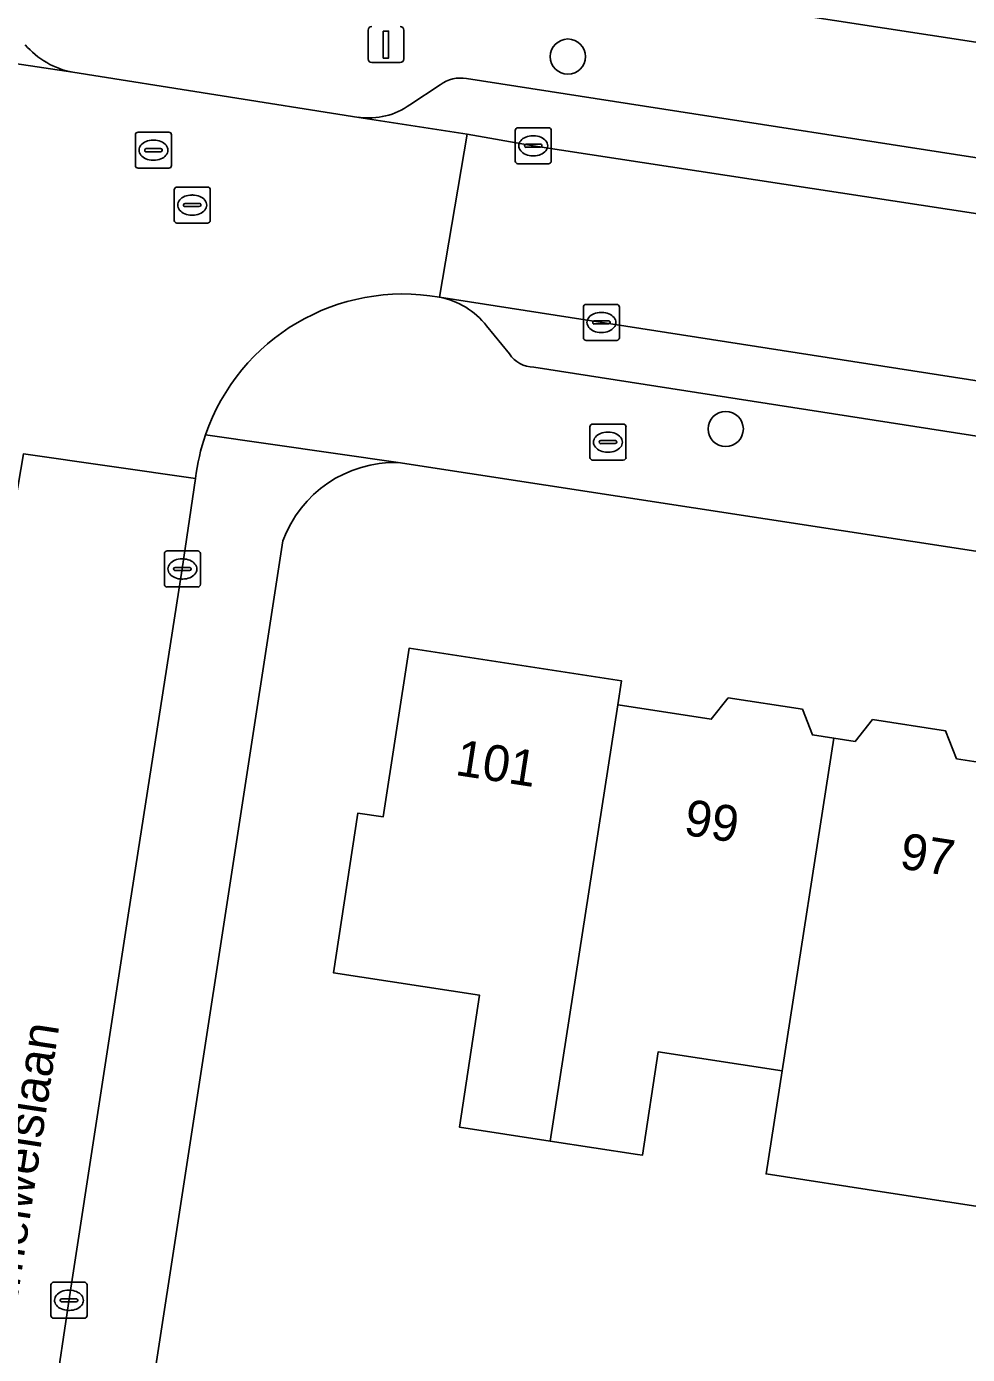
# Model space of a CAD drawing. Extents: x 161483 to 162250, y 379484 to 380833.
# Drawn here: x 161752.71 to 161778.83, y 380538.58 to 380575.46 of the extents above; entities that cross this region are included whole.
import ezdxf

# ---------------------------------------------------------------- set-up
doc = ezdxf.new("R2010")
doc.units = 0
for name, color, linetype in [('IMGEO_Boom', 7, 'Continuous'), ('IMGEO_Brandkraan', 7, 'Continuous'), ('IMGEO_Erf', 7, 'Continuous'), ('IMGEO_Kolk', 7, 'Continuous'), ('IMGEO_Lichtmast', 7, 'Continuous'), ('IMGEO_Openbare_ruimte_label', 7, 'Continuous'), ('IMGEO_Pand', 7, 'Continuous'), ('IMGEO_Pand_nummerreeks', 7, 'Continuous'), ('IMGEO_Parkeervlak_open', 7, 'Continuous'), ('IMGEO_Rijbaan_lokaal_open', 7, 'Continuous'), ('IMGEO_Rioolput', 7, 'Continuous'), ('IMGEO_Voetpad_open', 7, 'Continuous')]:
    doc.layers.add(name, color=color, linetype=linetype)

msp = doc.modelspace()

# ---------------------------------------------------------------- linework, layer by layer
at = {"layer": 'IMGEO_Boom'}
for centre in [(161767.738, 380574.624), (161772.121, 380564.281)]:
    msp.add_circle(centre, 0.489, dxfattribs=at)
at = {"layer": 'IMGEO_Brandkraan'}
for p, q in [((161768.426, 380564.416), (161769.278, 380564.416)), ((161768.351, 380563.49), (161768.351, 380564.342)), ((161768.839, 380564.196), (161768.864, 380564.196)), ((161769.352, 380564.342), (161769.352, 380563.49)), ((161768.61, 380563.91), (161768.61, 380563.922)), ((161769.048, 380563.873), (161768.65, 380563.873)), ((161768.653, 380563.959), (161769.051, 380563.959)), ((161769.094, 380563.922), (161769.094, 380563.91)), ((161769.278, 380563.416), (161768.426, 380563.416)), ((161768.862, 380563.636), (161768.837, 380563.636))]:
    msp.add_line(p, q, dxfattribs=at)
for points in [[(161768.426, 380564.416), (161769.278, 380564.416)], [(161768.351, 380563.49), (161768.351, 380564.342)], [(161769.352, 380564.342), (161769.352, 380563.49)], [(161769.278, 380563.416), (161768.426, 380563.416)]]:
    msp.add_lwpolyline(points, dxfattribs=at)
for centre, radius, start, end in [((161768.428, 380564.34), 0.0765, 91.552, 178.448), ((161768.428, 380564.34), 0.0765, 91.552, 178.448), ((161769.276, 380564.34), 0.0765, 1.552, 88.448), ((161769.276, 380564.34), 0.0765, 1.552, 88.448), ((161768.65, 380563.919), 0.0403, 85.8775, 175.7526), ((161768.647, 380563.909), 0.0366, 178.938, 274.7102), ((161769.051, 380563.916), 0.043, 264.8664, 352.4533), ((161769.055, 380563.921), 0.0386, 1.7309, 96.639), ((161768.428, 380563.492), 0.0765, 181.552, 268.448), ((161768.428, 380563.492), 0.0765, 181.552, 268.448), ((161769.276, 380563.492), 0.0765, 271.552, 358.448), ((161769.276, 380563.492), 0.0765, 271.552, 358.448)]:
    msp.add_arc(centre, radius, start, end, dxfattribs=at)
for centre, major_axis, ratio, start_param, end_param in [((161768.838, 380563.916), (-0.387, 0.002), 0.722429, 4.712389, 7.853982), ((161768.863, 380563.916), (-0.39, 0.002), 0.717154, 1.570796, 4.712389)]:
    msp.add_ellipse(centre, major_axis=major_axis, ratio=ratio, start_param=start_param, end_param=end_param, dxfattribs=at)
at = {"layer": 'IMGEO_Erf'}
for points in [[(161764.673, 380611.963), (161761.717, 380591.955), (161761.171, 380592.041), (161759.209, 380578.08), (161759.686, 380578.007), (161785.522, 380574.037), (161840.43, 380565.564), (161846.266, 380603.381), (161845.162, 380605.856)], [(161830.372, 380553.007), (161763.029, 380563.349)], [(161759.824, 380561.171), (161755.969, 380536.089)], [(161779.188, 380542.674), (161776.585, 380543.074), (161773.24, 380543.588), (161773.685, 380546.454), (161770.249, 380546.982), (161769.807, 380544.107), (161769.668, 380544.128), (161767.248, 380544.5), (161764.726, 380544.888), (161765.289, 380548.553), (161761.228, 380549.177), (161761.91, 380553.614), (161762.608, 380553.506), (161763.328, 380558.189), (161769.229, 380557.282), (161769.126, 380556.615), (161769.252, 380556.596), (161771.717, 380556.217), (161772.193, 380556.81), (161774.25, 380556.494), (161774.526, 380555.784), (161775.118, 380555.693), (161775.71, 380555.602), (161776.196, 380556.208), (161778.225, 380555.896), (161778.528, 380555.119), (161781.058, 380554.73)]]:
    msp.add_lwpolyline(points, dxfattribs=at)
msp.add_arc((161762.942, 380560.029), 3.321, 88.5064, 159.8907, dxfattribs=at)
at = {"layer": 'IMGEO_Kolk'}
for p, q in [((161766.277, 380571.721), (161766.277, 380572.573)), ((161766.352, 380572.647), (161767.204, 380572.647)), ((161767.278, 380572.573), (161767.278, 380571.721)), ((161766.579, 380572.19), (161766.977, 380572.19)), ((161766.765, 380572.427), (161766.79, 380572.427)), ((161766.536, 380572.141), (161766.536, 380572.153)), ((161766.974, 380572.104), (161766.576, 380572.104)), ((161766.788, 380571.867), (161766.763, 380571.867)), ((161767.02, 380572.153), (161767.02, 380572.141)), ((161767.204, 380571.647), (161766.352, 380571.647)), ((161768.244, 380567.74), (161769.096, 380567.74)), ((161768.169, 380566.814), (161768.169, 380567.666)), ((161768.657, 380567.52), (161768.682, 380567.52)), ((161769.17, 380567.666), (161769.17, 380566.814)), ((161768.428, 380567.234), (161768.428, 380567.246)), ((161768.866, 380567.197), (161768.468, 380567.197)), ((161768.471, 380567.283), (161768.869, 380567.283)), ((161768.912, 380567.246), (161768.912, 380567.234)), ((161769.096, 380566.74), (161768.244, 380566.74)), ((161768.68, 380566.96), (161768.655, 380566.96)), ((161756.535, 380559.966), (161756.535, 380560.818)), ((161756.61, 380560.892), (161757.462, 380560.892)), ((161757.536, 380560.818), (161757.536, 380559.966)), ((161756.794, 380560.386), (161756.794, 380560.398)), ((161756.837, 380560.435), (161757.235, 380560.435)), ((161757.023, 380560.672), (161757.048, 380560.672)), ((161757.278, 380560.398), (161757.278, 380560.386)), ((161757.232, 380560.349), (161756.834, 380560.349)), ((161757.046, 380560.112), (161757.021, 380560.112)), ((161757.462, 380559.892), (161756.61, 380559.892)), ((161753.387, 380539.653), (161753.387, 380540.505)), ((161753.462, 380540.579), (161754.314, 380540.579)), ((161754.388, 380540.505), (161754.388, 380539.653)), ((161753.646, 380540.073), (161753.646, 380540.085)), ((161753.689, 380540.122), (161754.087, 380540.122)), ((161753.875, 380540.359), (161753.9, 380540.359)), ((161754.13, 380540.085), (161754.13, 380540.073)), ((161754.084, 380540.036), (161753.686, 380540.036)), ((161753.898, 380539.799), (161753.873, 380539.799)), ((161754.314, 380539.579), (161753.462, 380539.579))]:
    msp.add_line(p, q, dxfattribs=at)
for points in [[(161766.277, 380571.721), (161766.277, 380572.573)], [(161766.352, 380572.647), (161767.204, 380572.647)], [(161767.278, 380572.573), (161767.278, 380571.721)], [(161767.204, 380571.647), (161766.352, 380571.647)], [(161768.244, 380567.74), (161769.096, 380567.74)], [(161768.169, 380566.814), (161768.169, 380567.666)], [(161769.17, 380567.666), (161769.17, 380566.814)], [(161769.096, 380566.74), (161768.244, 380566.74)], [(161756.535, 380559.966), (161756.535, 380560.818)], [(161756.61, 380560.892), (161757.462, 380560.892)], [(161757.536, 380560.818), (161757.536, 380559.966)], [(161757.462, 380559.892), (161756.61, 380559.892)], [(161753.387, 380539.653), (161753.387, 380540.505)], [(161753.462, 380540.579), (161754.314, 380540.579)], [(161754.388, 380540.505), (161754.388, 380539.653)], [(161754.314, 380539.579), (161753.462, 380539.579)]]:
    msp.add_lwpolyline(points, dxfattribs=at)
for centre, radius, start, end in [((161766.354, 380572.571), 0.0765, 91.552, 178.448), ((161766.354, 380572.571), 0.0765, 91.552, 178.448), ((161767.202, 380572.571), 0.0765, 1.552, 88.448), ((161767.202, 380572.571), 0.0765, 1.552, 88.448), ((161766.576, 380572.15), 0.0403, 85.8775, 175.7526), ((161766.981, 380572.152), 0.0386, 1.7309, 96.639), ((161766.573, 380572.14), 0.0366, 178.938, 274.7102), ((161766.977, 380572.147), 0.043, 264.8664, 352.4533), ((161766.354, 380571.723), 0.0765, 181.552, 268.448), ((161766.354, 380571.723), 0.0765, 181.552, 268.448), ((161767.202, 380571.723), 0.0765, 271.552, 358.448), ((161767.202, 380571.723), 0.0765, 271.552, 358.448), ((161768.246, 380567.664), 0.0765, 91.552, 178.448), ((161768.246, 380567.664), 0.0765, 91.552, 178.448), ((161769.094, 380567.664), 0.0765, 1.552, 88.448), ((161769.094, 380567.664), 0.0765, 1.552, 88.448), ((161768.468, 380567.243), 0.0403, 85.8775, 175.7526), ((161768.465, 380567.233), 0.0366, 178.938, 274.7102), ((161768.869, 380567.24), 0.043, 264.8664, 352.4533), ((161768.873, 380567.245), 0.0386, 1.7309, 96.639), ((161768.246, 380566.816), 0.0765, 181.552, 268.448), ((161768.246, 380566.816), 0.0765, 181.552, 268.448), ((161769.094, 380566.816), 0.0765, 271.552, 358.448), ((161769.094, 380566.816), 0.0765, 271.552, 358.448), ((161756.612, 380560.816), 0.0765, 91.552, 178.448), ((161756.612, 380560.816), 0.0765, 91.552, 178.448), ((161757.46, 380560.816), 0.0765, 1.552, 88.448), ((161757.46, 380560.816), 0.0765, 1.552, 88.448), ((161756.834, 380560.395), 0.0403, 85.8775, 175.7526), ((161756.831, 380560.385), 0.0366, 178.938, 274.7102), ((161757.235, 380560.392), 0.043, 264.8664, 352.4533), ((161757.239, 380560.397), 0.0386, 1.7309, 96.639), ((161756.612, 380559.968), 0.0765, 181.552, 268.448), ((161756.612, 380559.968), 0.0765, 181.552, 268.448), ((161757.46, 380559.968), 0.0765, 271.552, 358.448), ((161757.46, 380559.968), 0.0765, 271.552, 358.448), ((161753.464, 380540.503), 0.0765, 91.552, 178.448), ((161753.464, 380540.503), 0.0765, 91.552, 178.448), ((161754.312, 380540.503), 0.0765, 1.552, 88.448), ((161754.312, 380540.503), 0.0765, 1.552, 88.448), ((161753.686, 380540.082), 0.0403, 85.8775, 175.7526), ((161753.683, 380540.072), 0.0366, 178.938, 274.7102), ((161754.087, 380540.079), 0.043, 264.8664, 352.4533), ((161754.091, 380540.084), 0.0386, 1.7309, 96.639), ((161753.464, 380539.655), 0.0765, 181.552, 268.448), ((161753.464, 380539.655), 0.0765, 181.552, 268.448), ((161754.312, 380539.655), 0.0765, 271.552, 358.448), ((161754.312, 380539.655), 0.0765, 271.552, 358.448)]:
    msp.add_arc(centre, radius, start, end, dxfattribs=at)
for centre, major_axis, ratio, start_param, end_param in [((161766.764, 380572.147), (-0.387, 0.002), 0.722429, 4.712389, 7.853982), ((161766.789, 380572.147), (-0.39, 0.002), 0.717154, 1.570796, 4.712389), ((161768.656, 380567.24), (-0.387, 0.002), 0.722429, 4.712389, 7.853982), ((161768.681, 380567.24), (-0.39, 0.002), 0.717154, 1.570796, 4.712389), ((161757.022, 380560.392), (-0.387, 0.002), 0.722429, 4.712389, 7.853982), ((161757.047, 380560.392), (-0.39, 0.002), 0.717154, 1.570796, 4.712389), ((161753.874, 380540.079), (-0.387, 0.002), 0.722429, 4.712389, 7.853982), ((161753.899, 380540.079), (-0.39, 0.002), 0.717154, 1.570796, 4.712389)]:
    msp.add_ellipse(centre, major_axis=major_axis, ratio=ratio, start_param=start_param, end_param=end_param, dxfattribs=at)
at = {"layer": 'IMGEO_Lichtmast'}
for p, q in [((161762.193, 380574.559), (161762.193, 380575.359)), ((161762.193, 380575.359), (161762.193, 380574.559)), ((161763.183, 380575.359), (161763.183, 380574.559)), ((161763.183, 380574.559), (161763.183, 380575.359)), ((161763.083, 380574.459), (161762.293, 380574.459)), ((161762.293, 380574.459), (161763.083, 380574.459))]:
    msp.add_line(p, q, dxfattribs=at)
msp.add_lwpolyline([(161762.613, 380575.334), (161762.763, 380575.334), (161762.763, 380574.584), (161762.613, 380574.584), (161762.613, 380575.334)], dxfattribs=at)
for centre, start, end in [((161762.293, 380575.359), 90, 180), ((161762.293, 380575.359), 90, 180), ((161763.083, 380575.359), 0, 90), ((161763.083, 380575.359), 360, 90), ((161762.293, 380574.559), 180, 270), ((161762.293, 380574.559), 180, 270), ((161763.083, 380574.559), 270, 0), ((161763.083, 380574.559), 270, 0)]:
    msp.add_arc(centre, 0.1, start, end, dxfattribs=at)
at = {"layer": 'IMGEO_Pand'}
for points in [[(161769.126, 380556.615), (161769.229, 380557.282), (161763.328, 380558.189), (161762.608, 380553.506), (161761.91, 380553.614), (161761.228, 380549.177), (161765.289, 380548.553), (161764.726, 380544.888), (161767.248, 380544.5)], [(161775.118, 380555.693), (161774.526, 380555.784), (161774.25, 380556.494), (161772.193, 380556.81), (161771.717, 380556.217), (161769.252, 380556.596), (161769.126, 380556.615), (161767.248, 380544.5), (161769.668, 380544.128), (161769.807, 380544.107), (161770.249, 380546.982), (161773.685, 380546.454)], [(161773.685, 380546.454), (161773.24, 380543.588), (161776.585, 380543.074), (161779.188, 380542.674), (161781.058, 380554.73), (161778.528, 380555.119), (161778.225, 380555.896), (161776.196, 380556.208), (161775.71, 380555.602), (161775.118, 380555.693)]]:
    msp.add_lwpolyline(points, close=True, dxfattribs=at)
at = {"layer": 'IMGEO_Parkeervlak_open'}
for points in [[(161680.794, 380585.397), (161684.371, 380584.84), (161706.209, 380581.535), (161727.091, 380578.257), (161745.481, 380575.457), (161748.16, 380575.062), (161753.997, 380574.189)], [(161783.983, 380571.05), (161764.927, 380574.013)], [(161764.194, 380573.84), (161763.355, 380573.286)], [(161761.935, 380572.937), (161764.938, 380572.469), (161766.778, 380572.146), (161784.502, 380569.434), (161786.566, 380569.124)], [(161831.511, 380557.484), (161829.252, 380557.84), (161786.826, 380564.413), (161764.174, 380567.941)], [(161765.482, 380567.143), (161766.115, 380566.368)], [(161766.795, 380566.002), (161828.658, 380556.358)]]:
    msp.add_lwpolyline(points, dxfattribs=at)
for centre, radius, start, end in [((161754.393, 380576.398), 2.244, 220.0127, 259.8467), ((161764.753, 380573.11), 0.919, 79.1027, 127.4567), ((161762.204, 380574.905), 1.986, 262.2097, 305.4066), ((161763.787, 380565.836), 2.14, 37.6354, 79.5906), ((161766.789, 380566.805), 0.803, 212.9804, 270.4382)]:
    msp.add_arc(centre, radius, start, end, dxfattribs=at)
at = {"layer": 'IMGEO_Rijbaan_lokaal_open'}
for points in [[(161764.938, 380572.469), (161761.935, 380572.937), (161753.997, 380574.189), (161748.16, 380575.062), (161747.528, 380570.507)], [(161764.174, 380567.941), (161764.938, 380572.469)], [(161753.363, 380536.499), (161753.467, 380537.247), (161753.9, 380540.172), (161755.535, 380550.773), (161757.034, 380560.392), (161757.402, 380562.904), (161752.625, 380563.589), (161752.161, 380560.866), (161751.484, 380556.751), (161749.641, 380545.022), (161748.852, 380540.104), (161748.652, 380538.854), (161748.238, 380535.839), (161748.011, 380534.961), (161747.898, 380534.562), (161747.662, 380533.825)], [(161752.625, 380563.589), (161757.402, 380562.904)]]:
    msp.add_lwpolyline(points, dxfattribs=at)
msp.add_lwpolyline([(161786.566, 380569.124), (161784.502, 380569.434), (161766.778, 380572.146), (161764.938, 380572.469), (161764.174, 380567.941), (161786.826, 380564.413), (161829.252, 380557.84), (161831.511, 380557.484), (161831.714, 380557.452), (161832.422, 380562.046), (161829.769, 380562.474), (161814.963, 380564.744), (161795.116, 380567.782), (161791.712, 380568.325), (161791.576, 380568.347)], close=True, dxfattribs=at)
for centre, radius, start, end in [((161763.162, 380562.23), 5.8, 79.9537, 161.0329), ((161763.159, 380562.233), 5.796, 161.0563, 173.3556)]:
    msp.add_arc(centre, radius, start, end, dxfattribs=at)
at = {"layer": 'IMGEO_Rioolput'}
for p, q in [((161755.732, 380571.598), (161755.732, 380572.45)), ((161755.807, 380572.524), (161756.659, 380572.524)), ((161756.22, 380572.304), (161756.245, 380572.304)), ((161756.733, 380572.45), (161756.733, 380571.598)), ((161755.991, 380572.018), (161755.991, 380572.03)), ((161756.429, 380571.981), (161756.031, 380571.981)), ((161756.034, 380572.067), (161756.432, 380572.067)), ((161756.475, 380572.03), (161756.475, 380572.018)), ((161756.659, 380571.524), (161755.807, 380571.524)), ((161756.243, 380571.744), (161756.218, 380571.744)), ((161756.809, 380570.074), (161756.809, 380570.926)), ((161756.884, 380571), (161757.736, 380571)), ((161757.297, 380570.78), (161757.322, 380570.78)), ((161757.81, 380570.926), (161757.81, 380570.074)), ((161757.068, 380570.494), (161757.068, 380570.506)), ((161757.506, 380570.457), (161757.108, 380570.457)), ((161757.111, 380570.543), (161757.509, 380570.543)), ((161757.552, 380570.506), (161757.552, 380570.494)), ((161757.736, 380570), (161756.884, 380570)), ((161757.32, 380570.22), (161757.295, 380570.22))]:
    msp.add_line(p, q, dxfattribs=at)
for points in [[(161755.732, 380571.598), (161755.732, 380572.45)], [(161755.807, 380572.524), (161756.659, 380572.524)], [(161756.733, 380572.45), (161756.733, 380571.598)], [(161756.659, 380571.524), (161755.807, 380571.524)], [(161756.809, 380570.074), (161756.809, 380570.926)], [(161756.884, 380571), (161757.736, 380571)], [(161757.81, 380570.926), (161757.81, 380570.074)], [(161757.736, 380570), (161756.884, 380570)]]:
    msp.add_lwpolyline(points, dxfattribs=at)
for centre, radius, start, end in [((161755.809, 380572.448), 0.0765, 91.552, 178.448), ((161755.809, 380572.448), 0.0765, 91.552, 178.448), ((161756.657, 380572.448), 0.0765, 1.552, 88.448), ((161756.657, 380572.448), 0.0765, 1.552, 88.448), ((161756.031, 380572.027), 0.0403, 85.8775, 175.7526), ((161756.028, 380572.017), 0.0366, 178.938, 274.7102), ((161756.432, 380572.024), 0.043, 264.8664, 352.4533), ((161756.436, 380572.029), 0.0386, 1.7309, 96.639), ((161755.809, 380571.6), 0.0765, 181.552, 268.448), ((161755.809, 380571.6), 0.0765, 181.552, 268.448), ((161756.657, 380571.6), 0.0765, 271.552, 358.448), ((161756.657, 380571.6), 0.0765, 271.552, 358.448), ((161756.886, 380570.924), 0.0765, 91.552, 178.448), ((161756.886, 380570.924), 0.0765, 91.552, 178.448), ((161757.734, 380570.924), 0.0765, 1.552, 88.448), ((161757.734, 380570.924), 0.0765, 1.552, 88.448), ((161757.108, 380570.503), 0.0403, 85.8775, 175.7526), ((161757.105, 380570.493), 0.0366, 178.938, 274.7102), ((161757.509, 380570.5), 0.043, 264.8664, 352.4533), ((161757.513, 380570.505), 0.0386, 1.7309, 96.639), ((161756.886, 380570.076), 0.0765, 181.552, 268.448), ((161756.886, 380570.076), 0.0765, 181.552, 268.448), ((161757.734, 380570.076), 0.0765, 271.552, 358.448), ((161757.734, 380570.076), 0.0765, 271.552, 358.448)]:
    msp.add_arc(centre, radius, start, end, dxfattribs=at)
for centre, major_axis, ratio, start_param, end_param in [((161756.219, 380572.024), (-0.387, 0.002), 0.722429, 4.712389, 7.853982), ((161756.244, 380572.024), (-0.39, 0.002), 0.717154, 1.570796, 4.712389), ((161757.296, 380570.5), (-0.387, 0.002), 0.722429, 4.712389, 7.853982), ((161757.321, 380570.5), (-0.39, 0.002), 0.717154, 1.570796, 4.712389)]:
    msp.add_ellipse(centre, major_axis=major_axis, ratio=ratio, start_param=start_param, end_param=end_param, dxfattribs=at)
at = {"layer": 'IMGEO_Voetpad_open'}
for points in [[(162007.859, 380539.593), (162001.608, 380540.698), (162000, 380540.965), (161989.926, 380542.639), (161963.411, 380546.705), (161933.1, 380551.357), (161926.533, 380552.341), (161923.744, 380552.759), (161920.738, 380553.21), (161887.994, 380558.235), (161850.616, 380563.993), (161845.302, 380564.812), (161842.113, 380565.304), (161840.43, 380565.564), (161785.522, 380574.037), (161759.686, 380578.007), (161759.209, 380578.08), (161755.449, 380578.66), (161754.33, 380578.833), (161724.808, 380583.386), (161711.262, 380585.528)], [(161753.997, 380574.189), (161761.935, 380572.937)], [(161764.927, 380574.013), (161783.983, 380571.05)], [(161763.355, 380573.286), (161764.194, 380573.84)], [(161766.115, 380566.368), (161765.482, 380567.143)], [(161828.658, 380556.358), (161766.795, 380566.002)], [(161757.677, 380564.115), (161763.029, 380563.349), (161830.372, 380553.007)], [(161763.029, 380563.349), (161757.677, 380564.115)], [(161757.402, 380562.904), (161757.034, 380560.392), (161755.535, 380550.773), (161753.9, 380540.172), (161753.467, 380537.247), (161753.363, 380536.499), (161755.969, 380536.089), (161759.824, 380561.171)]]:
    msp.add_lwpolyline(points, dxfattribs=at)
for centre, radius, start, end in [((161754.393, 380576.398), 2.244, 220.0127, 259.8467), ((161764.753, 380573.11), 0.919, 79.1027, 127.4567), ((161762.204, 380574.905), 1.986, 262.2097, 305.4066), ((161763.162, 380562.23), 5.8, 79.9537, 161.0329), ((161763.787, 380565.836), 2.14, 37.6354, 79.5906), ((161766.789, 380566.805), 0.803, 212.9804, 270.4382), ((161763.159, 380562.233), 5.796, 161.0563, 173.3556), ((161762.942, 380560.029), 3.321, 88.5064, 159.8907)]:
    msp.add_arc(centre, radius, start, end, dxfattribs=at)

# ---------------------------------------------------------------- texts
at = {"layer": 'IMGEO_Openbare_ruimte_label'}
msp.add_text('Semmelweislaan', height=1, rotation=81.3105, dxfattribs=at).set_placement((161752.094, 380537.718))
at = {"layer": 'IMGEO_Pand_nummerreeks'}
for s, rotation, p in [('101', 351.1707, (161764.583, 380554.675)), ('99', 351.1478, (161770.927, 380553.016)), ('97', 351.1476, (161776.917, 380552.083))]:
    msp.add_text(s, height=1, rotation=rotation, dxfattribs=at).set_placement(p)

doc.saveas('drawing.dxf')
